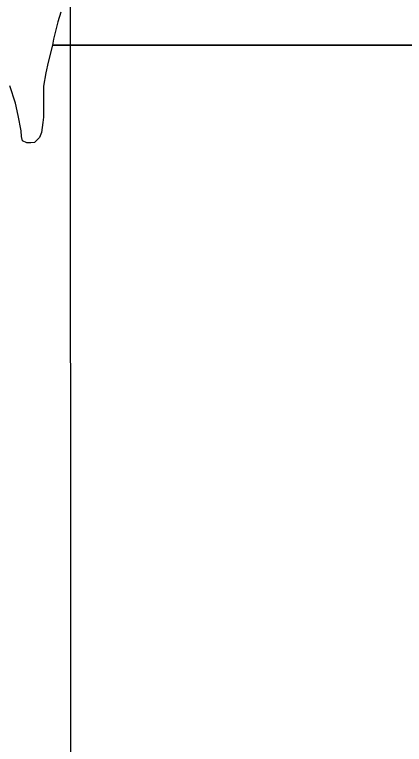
# Model space of a CAD drawing. Extents: x 3263578 to 3301413, y 764927 to 798602.
# Drawn here: x 3296486 to 3296952, y 789369 to 790242 of the extents above; entities that cross this region are included whole.
import ezdxf

# ---------------------------------------------------------------- set-up
doc = ezdxf.new("R2010")
doc.units = 0
doc.layers.add('V-GRID-MAJR', color=7, linetype='Continuous')
doc.layers.add('V-SITE-VEGE', color=7, linetype='Continuous')

msp = doc.modelspace()

# ---------------------------------------------------------------- linework, layer by layer
at = {"layer": 'V-GRID-MAJR'}
msp.add_spline([(3296559.42, 775831.54), (3296556.78, 781892.48), (3296554.13, 787954.52), (3296551.49, 794016.58), (3296551.49, 794017.63)], degree=3, dxfattribs=at)
at = {"layer": 'V-SITE-VEGE'}
for p, q in [((3296541.17, 790245.19), (3296537.68, 790233.74)), ((3296537.68, 790233.74), (3296532.69, 790212.82)), ((3296532.69, 790212.82), (3296531.22, 790205.95)), ((3296531.2, 790205.85), (3296526.22, 790185.44)), ((3296531.22, 790205.95), (3296531.2, 790205.85)), ((3296531.22, 790205.95), (3297337.06, 790205.95)), ((3297337.06, 790205.95), (3296531.22, 790205.95)), ((3296526.22, 790185.44), (3296523.22, 790172.49)), ((3296523.22, 790172.49), (3296520.73, 790156.56)), ((3296486.87, 790136.15), (3296480.4, 790157.07)), ((3296520.73, 790156.56), (3296520.72, 790119.71)), ((3296490.35, 790121.71), (3296486.87, 790136.15)), ((3296493.83, 790103.29), (3296490.35, 790121.71)), ((3296520.72, 790119.71), (3296519.73, 790113.24)), ((3296519.73, 790113.24), (3296518.23, 790101.29)), ((3296494.33, 790096.32), (3296493.83, 790103.29)), ((3296495.32, 790091.34), (3296494.33, 790096.32)), ((3296515.74, 790095.32), (3296509.76, 790089.34)), ((3296518.23, 790101.29), (3296515.74, 790095.32)), ((3296500.8, 790088.85), (3296495.32, 790091.34)), ((3296505.28, 790088.84), (3296500.8, 790088.85)), ((3296509.76, 790089.34), (3296505.28, 790088.84))]:
    msp.add_line(p, q, dxfattribs=at)

doc.saveas('drawing.dxf')
